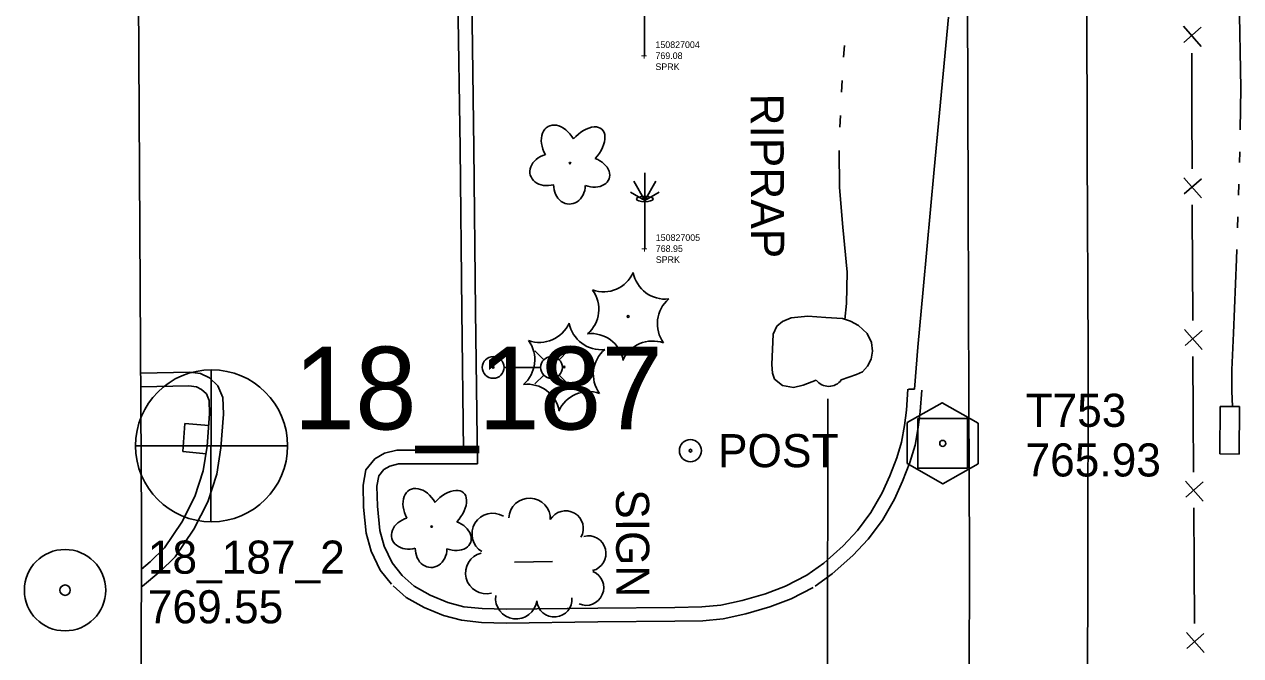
# Model space of a CAD drawing. Extents: x 589250 to 1188077, y 162953 to 363065.
# Drawn here: x 593739.9 to 593960.3, y 179868.2 to 179982.7 of the extents above; entities that cross this region are included whole.
import ezdxf

# ---------------------------------------------------------------- set-up
doc = ezdxf.new("R2010")
doc.units = 0
for name, color, linetype in [('E_DRN', 7, 'Continuous'), ('E_DRN_PipeRein', 7, 'Continuous'), ('E_DRN_RipRap', 7, 'Continuous'), ('E_DRN_RipRap_Text', 7, 'Continuous'), ('E_DWY', 7, 'Continuous'), ('E_FEN_P', 7, 'Continuous'), ('E_LAND_TreeLine_P', 7, 'Continuous'), ('E_LAND_Vegetation', 7, 'Continuous'), ('E_LTG', 7, 'Continuous'), ('E_MAP_Control', 7, 'Continuous'), ('E_MAP_Limits', 7, 'Continuous'), ('E_MAP_PassPoints', 7, 'Continuous'), ('E_MAP_PhotoCenter', 7, 'Continuous'), ('E_MISCPROP', 7, 'Continuous'), ('E_MISCPROP_Sprinkler', 7, 'Continuous'), ('E_PATH_Sidewalk', 7, 'Continuous'), ('E_RDWY', 7, 'Continuous'), ('E_SGN', 7, 'Continuous'), ('E_SGN_Text', 7, 'Continuous'), ('E_WTR_FlowLine', 7, 'Continuous'), ('EMCS_SURVEY_PT CODES', 7, 'Continuous'), ('EMCS_SURVEY_PT ELEV', 7, 'Continuous'), ('EMCS_SURVEY_PT NUMBERS', 7, 'Continuous'), ('EMCS_SURVEY_PT TICS', 7, 'Continuous')]:
    doc.layers.add(name, color=color, linetype=linetype)

msp = doc.modelspace()

# ---------------------------------------------------------------- linework, layer by layer
at = {"layer": 'E_DRN'}
for p, q in [((593956.57, 179913.36), (593956.52, 179904.75)), ((593960.11, 179913.33), (593956.57, 179913.36)), ((593960.06, 179904.72), (593960.11, 179913.33)), ((593956.52, 179904.75), (593960.06, 179904.72))]:
    msp.add_line(p, q, dxfattribs=at)
msp.add_arc((593885.62, 179919.85), 2.84, 217.637, 323.8972, dxfattribs=at)
at = {"layer": 'E_DRN_PipeRein'}
msp.add_line((593885.47, 179914.74), (593885.41, 179813.42), dxfattribs=at)
at = {"layer": 'E_DRN_RipRap'}
for p, q in [((593878.84, 179929.43), (593881.86, 179929.71)), ((593881.86, 179929.71), (593885.14, 179929.52)), ((593875.59, 179926.47), (593876.26, 179927.93)), ((593876.26, 179927.93), (593877.25, 179928.75)), ((593877.25, 179928.75), (593878.84, 179929.43)), ((593885.14, 179929.52), (593888.12, 179929.29)), ((593888.12, 179929.29), (593889.61, 179928.84)), ((593889.61, 179928.84), (593891.07, 179928.04)), ((593891.07, 179928.04), (593892.63, 179926.59)), ((593875.32, 179920.99), (593875.59, 179926.47)), ((593892.63, 179926.59), (593893.42, 179924.94)), ((593893.57, 179923.41), (593893.36, 179921.95)), ((593893.42, 179924.94), (593893.57, 179923.41)), ((593875.47, 179919.38), (593875.32, 179920.99)), ((593893.36, 179921.95), (593892.68, 179920.67)), ((593875.81, 179918.31), (593875.47, 179919.38)), ((593890.68, 179919.19), (593887.91, 179918.18)), ((593891.75, 179919.67), (593890.68, 179919.19)), ((593892.68, 179920.67), (593891.75, 179919.67)), ((593877.29, 179917.17), (593875.81, 179918.31)), ((593879.29, 179916.83), (593877.29, 179917.17)), ((593881.02, 179917.21), (593879.29, 179916.83)), ((593883.37, 179918.12), (593881.02, 179917.21))]:
    msp.add_line(p, q, dxfattribs=at)
at = {"layer": 'E_DWY'}
for p, q in [((593818.84, 179960.18), (593818.45, 179987.84)), ((593821.34, 179960.21), (593820.95, 179987.87)), ((593904.75, 179956.35), (593907.38, 179983.98)), ((593819.15, 179930.69), (593818.84, 179960.18)), ((593821.65, 179930.71), (593821.34, 179960.21)), ((593902.79, 179934.59), (593904.75, 179956.35)), ((593901.77, 179924.11), (593902.79, 179934.59)), ((593819.45, 179905.46), (593819.15, 179930.69)), ((593821.98, 179902.97), (593821.65, 179930.71)), ((593901.17, 179916.49), (593901.77, 179924.11)), ((593769.83, 179919.6), (593760.95, 179919.42)), ((593771.77, 179919.33), (593769.83, 179919.6)), ((593773.4, 179918.56), (593771.77, 179919.33)), ((593769.68, 179917.1), (593760.97, 179916.92)), ((593771.04, 179916.91), (593769.68, 179917.1)), ((593771.97, 179916.47), (593771.04, 179916.91)), ((593772.85, 179915.65), (593771.97, 179916.47)), ((593774.94, 179917.12), (593773.4, 179918.56)), ((593775.85, 179915), (593774.94, 179917.12)), ((593899.73, 179912.68), (593900.01, 179916.5)), ((593900.11, 179916.49), (593901.17, 179916.49)), ((593773.37, 179914.45), (593772.85, 179915.65)), ((593773.44, 179912.05), (593773.37, 179914.45)), ((593775.94, 179911.99), (593775.85, 179915)), ((593902.22, 179912.43), (593902.5, 179916.32)), ((593773.02, 179906.16), (593773.44, 179912.05)), ((593775.5, 179905.86), (593775.94, 179911.99)), ((593899.37, 179909.9), (593899.73, 179912.68)), ((593901.84, 179909.53), (593902.22, 179912.43)), ((593898.86, 179906.92), (593899.37, 179909.9)), ((593901.29, 179906.35), (593901.84, 179909.53)), ((593772.28, 179901.69), (593773.02, 179906.16)), ((593774.72, 179901.1), (593775.5, 179905.86)), ((593805.13, 179904.9), (593807.37, 179905.44)), ((593807.37, 179905.44), (593819.45, 179905.46)), ((593897.99, 179904.05), (593898.86, 179906.92)), ((593900.35, 179903.23), (593901.29, 179906.35)), ((593801.76, 179901.88), (593803.38, 179903.86)), ((593803.38, 179903.86), (593805.13, 179904.9)), ((593896.71, 179900.8), (593897.99, 179904.05)), ((593899.01, 179899.83), (593900.35, 179903.23)), ((593770.78, 179897.05), (593772.28, 179901.69)), ((593773.1, 179896.1), (593774.72, 179901.1)), ((593801.26, 179899.1), (593801.76, 179901.88)), ((593804.1, 179900.8), (593805.04, 179901.94)), ((593805.04, 179901.94), (593806.08, 179902.56)), ((593806.08, 179902.56), (593807.67, 179902.94)), ((593807.67, 179902.94), (593821.98, 179902.97)), ((593801.34, 179895.13), (593801.26, 179899.1)), ((593803.77, 179898.9), (593804.1, 179900.8)), ((593803.84, 179895.28), (593803.77, 179898.9)), ((593895.31, 179897.71), (593896.71, 179900.8)), ((593897.54, 179896.57), (593899.01, 179899.83)), ((593768.42, 179892.4), (593770.78, 179897.05)), ((593893.29, 179894.14), (593895.31, 179897.71)), ((593895.39, 179892.77), (593897.54, 179896.57)), ((593770.58, 179891.13), (593773.1, 179896.1)), ((593801.81, 179890.38), (593801.34, 179895.13)), ((593804.27, 179890.85), (593803.84, 179895.28)), ((593765.26, 179887.71), (593768.42, 179892.4)), ((593890.87, 179890.88), (593893.29, 179894.14)), ((593892.8, 179889.28), (593895.39, 179892.77)), ((593767.19, 179886.1), (593770.58, 179891.13)), ((593802.72, 179887.14), (593801.81, 179890.38)), ((593805.07, 179888.02), (593804.27, 179890.85)), ((593888.28, 179888.1), (593890.87, 179890.88)), ((593762.68, 179885.17), (593765.26, 179887.71)), ((593806.5, 179884.99), (593805.07, 179888.02)), ((593884.73, 179884.96), (593888.28, 179888.1)), ((593890.03, 179886.31), (593892.8, 179889.28)), ((593764.44, 179883.39), (593767.19, 179886.1)), ((593804.37, 179883.65), (593802.72, 179887.14)), ((593886.29, 179883), (593890.03, 179886.31)), ((593762.68, 179885.17), (593761.1, 179883.88)), ((593806.39, 179881.15), (593804.37, 179883.65)), ((593808.33, 179882.73), (593806.5, 179884.99)), ((593881.7, 179882.78), (593884.73, 179884.96)), ((593764.26, 179883.23), (593761.25, 179880.77)), ((593810.54, 179880.78), (593808.33, 179882.73)), ((593881.7, 179882.78), (593877.79, 179880.78)), ((593883.16, 179880.75), (593886.29, 179883)), ((593761.25, 179880.77), (593761.09, 179880.67)), ((593809.08, 179878.73), (593806.68, 179880.85)), ((593813.43, 179879.14), (593810.54, 179880.78)), ((593816.64, 179877.82), (593813.43, 179879.14)), ((593874.2, 179879.41), (593869.98, 179878.18)), ((593877.79, 179880.78), (593874.2, 179879.41)), ((593882.84, 179880.55), (593878.81, 179878.5)), ((593812.33, 179876.89), (593809.08, 179878.73)), ((593815.84, 179875.44), (593812.33, 179876.89)), ((593819.54, 179877.06), (593816.64, 179877.82)), ((593822.86, 179876.7), (593819.54, 179877.06)), ((593827.19, 179876.59), (593822.86, 179876.7)), ((593843.77, 179876.81), (593827.19, 179876.59)), ((593857.74, 179876.91), (593843.77, 179876.81)), ((593862.67, 179877), (593857.74, 179876.91)), ((593866.11, 179877.35), (593862.67, 179877)), ((593869.98, 179878.18), (593866.11, 179877.35)), ((593875, 179877.04), (593870.6, 179875.75)), ((593878.81, 179878.5), (593875, 179877.04)), ((593819.08, 179874.59), (593815.84, 179875.44)), ((593822.7, 179874.2), (593819.08, 179874.59)), ((593862.82, 179874.5), (593857.77, 179874.41)), ((593866.5, 179874.87), (593862.82, 179874.5)), ((593870.6, 179875.75), (593866.5, 179874.87)), ((593827.17, 179874.09), (593822.7, 179874.2)), ((593843.8, 179874.31), (593827.17, 179874.09)), ((593857.77, 179874.41), (593843.8, 179874.31))]:
    msp.add_line(p, q, dxfattribs=at)
at = {"layer": 'E_FEN_P'}
for p, q in [((593949.96, 179982.3), (593953.15, 179978.65)), ((593953.14, 179982.14), (593950.03, 179979.38)), ((593951.44, 179977.42), (593951.46, 179966.93)), ((593951.46, 179966.93), (593951.49, 179956.43)), ((593950.02, 179954.81), (593953.21, 179951.17)), ((593953.2, 179954.65), (593950.09, 179951.9)), ((593951.5, 179949.94), (593951.5, 179947.84)), ((593951.5, 179947.84), (593951.55, 179939.44)), ((593951.55, 179939.44), (593951.61, 179928.95)), ((593950.15, 179927.32), (593953.35, 179923.69)), ((593953.33, 179927.17), (593950.23, 179924.41)), ((593951.65, 179922.45), (593951.71, 179911.96)), ((593951.71, 179911.96), (593951.77, 179901.46)), ((593950.31, 179899.84), (593953.51, 179896.2)), ((593953.49, 179899.69), (593950.39, 179896.92)), ((593951.8, 179894.96), (593951.86, 179884.47)), ((593951.86, 179884.47), (593951.92, 179873.99)), ((593950.46, 179872.37), (593953.66, 179868.74)), ((593953.64, 179872.22), (593950.55, 179869.45))]:
    msp.add_line(p, q, dxfattribs=at)
at = {"layer": 'E_LAND_TreeLine_P'}
for centre, radius, start, end in [((593831.44, 179893), 3.75, 357.6322, 177.6322), ((593837.96, 179891.24), 3.21, 330.0099, 150.0099), ((593824.74, 179890.26), 3.75, 58.8514, 238.8514), ((593842.06, 179886.7), 3.21, 284.3854, 104.3854), ((593823.58, 179883.15), 3.75, 104.2483, 284.2483), ((593841.65, 179880.51), 3.21, 246.9368, 66.9368), ((593829, 179878.59), 3.75, 172.6071, 352.6071), ((593835.91, 179878.39), 3.21, 185.0938, 5.0938)]:
    msp.add_arc(centre, radius, start, end, dxfattribs=at)
at = {"layer": 'E_LAND_Vegetation'}
for centre, radius in [((593838.76, 179957.49), 0.128), ((593849.28, 179929.69), 0.167), ((593837.67, 179920.52), 0.167), ((593813.68, 179891.59), 0.128)]:
    msp.add_circle(centre, radius, dxfattribs=at)
for centre, radius, start, end in [((593844.82, 179940.05), 5.9, 250.4367, 336.2016), ((593856.02, 179938.74), 5.91, 190.4765, 276.1526), ((593838.08, 179931), 5.9, 310.4367, 36.2016), ((593860.48, 179928.38), 5.9, 130.4367, 216.2016), ((593833.21, 179930.87), 5.9, 250.4367, 336.2016), ((593844.41, 179929.57), 5.91, 190.4765, 276.1526), ((593826.47, 179921.83), 5.9, 310.4367, 36.2016), ((593842.59, 179920.69), 5.9, 10.432, 96.197), ((593853.74, 179919.34), 5.9, 70.4367, 156.2016), ((593848.87, 179919.21), 5.9, 130.4367, 216.2016), ((593830.99, 179911.51), 5.9, 10.432, 96.197), ((593842.14, 179910.16), 5.9, 70.4367, 156.2016)]:
    msp.add_arc(centre, radius, start, end, dxfattribs=at)
for centre, major_axis, ratio in [((593836.83, 179960.45), (2.06, -3.68), 0.691916), ((593841.34, 179960.11), (-3.19, -3.52), 0.560249), ((593835.04, 179956.3), (3.48, 0.97), 0.782863), ((593842.43, 179955.89), (-3.4, 1.25), 0.716896), ((593838.66, 179953.51), (0.07, 3.45), 0.832022), ((593811.75, 179894.55), (2.06, -3.68), 0.691916), ((593816.26, 179894.21), (-3.19, -3.52), 0.560249), ((593809.96, 179890.39), (3.48, 0.97), 0.782863), ((593817.35, 179889.99), (-3.4, 1.25), 0.716896), ((593813.59, 179887.61), (0.07, 3.45), 0.832022)]:
    msp.add_ellipse(centre, major_axis=major_axis, ratio=ratio, start_param=1.570796, end_param=4.712389, dxfattribs=at)
at = {"layer": 'E_LTG'}
for points in [[(593834.01, 179921.83), (593832.39, 179923.45)], [(593836.78, 179921.83), (593838.39, 179923.45)], [(593833.38, 179920.45), (593826.85, 179920.45)], [(593834.01, 179919.06), (593832.39, 179917.45)], [(593836.78, 179919.06), (593838.39, 179917.45)]]:
    msp.add_lwpolyline(points, dxfattribs=at)
for centre, radius in [((593824.84, 179920.45), 1.98), ((593835.39, 179920.45), 1.98), ((593824.84, 179920.45), 0.151)]:
    msp.add_circle(centre, radius, dxfattribs=at)
at = {"layer": 'E_MAP_Control'}
for p, q in [((593901.8, 179902.17), (593901.8, 179911.17)), ((593901.8, 179911.17), (593910.8, 179911.17)), ((593901.8, 179902.17), (593901.8, 179911.17)), ((593901.8, 179911.17), (593910.8, 179911.17)), ((593910.8, 179911.17), (593910.8, 179902.17)), ((593910.8, 179911.17), (593910.8, 179902.17)), ((593910.8, 179902.17), (593901.8, 179902.17)), ((593910.8, 179902.17), (593901.8, 179902.17))]:
    msp.add_line(p, q, dxfattribs=at)
msp.add_lwpolyline([(593899.89, 179910.43), (593899.89, 179903.04), (593906.35, 179899.32), (593912.74, 179902.98), (593912.74, 179910.31), (593906.22, 179914.04)], close=True, dxfattribs=at)
msp.add_lwpolyline([(593899.89, 179910.43), (593899.89, 179903.04), (593906.35, 179899.32), (593912.74, 179902.98), (593912.74, 179910.31), (593906.22, 179914.04)], close=True, dxfattribs=at)
msp.add_circle((593906.3, 179906.67), 0.546, dxfattribs=at)
msp.add_circle((593906.3, 179906.67), 0.546, dxfattribs=at)
at = {"layer": 'E_MAP_Limits'}
for p, q in [((593761.12, 179892.58), (593757.1, 180554.09)), ((593759.91, 179310.69), (593761.12, 179892.58))]:
    msp.add_line(p, q, dxfattribs=at)
at = {"layer": 'E_MAP_PassPoints'}
for radius in [7.38, 7.38, 0.945, 0.945]:
    msp.add_circle((593747.24, 179880.05), radius, dxfattribs=at)
at = {"layer": 'E_MAP_PhotoCenter'}
for p, q in [((593773.74, 179920.02), (593773.68, 179892.62)), ((593773.74, 179920.02), (593773.68, 179892.62)), ((593760.05, 179906.22), (593787.51, 179906.2)), ((593760.05, 179906.22), (593787.51, 179906.2))]:
    msp.add_line(p, q, dxfattribs=at)
msp.add_circle((593773.79, 179906.23), 13.78, dxfattribs=at)
msp.add_circle((593773.79, 179906.23), 13.78, dxfattribs=at)
at = {"layer": 'E_MISCPROP'}
for radius in [2, 0.25]:
    msp.add_circle((593860.58, 179905.35), radius, dxfattribs=at)
at = {"layer": 'E_MISCPROP_Sprinkler'}
for p, q in [((593852.24, 179990.72), (593852.24, 179976.97)), ((593852.3, 179950.74), (593850.3, 179954.21)), ((593852.3, 179955.74), (593852.3, 179941.99)), ((593852.3, 179950.74), (593854.3, 179954.21)), ((593852.3, 179950.74), (593849.7, 179952.24)), ((593852.3, 179950.74), (593854.9, 179952.24))]:
    msp.add_line(p, q, dxfattribs=at)
msp.add_ellipse((593852.3, 179950.99), major_axis=(-1.5, 0), ratio=0.333333, dxfattribs=at)
at = {"layer": 'E_PATH_Sidewalk'}
for p, q in [((593768.97, 179910.3), (593768.6, 179905.22)), ((593773.29, 179909.91), (593768.97, 179910.3)), ((593768.6, 179905.22), (593772.79, 179904.78))]:
    msp.add_line(p, q, dxfattribs=at)
at = {"layer": 'E_RDWY'}
for p, q in [((593910.79, 179991.09), (593910.93, 179950.57)), ((593932.46, 179959.56), (593932.45, 179990.27)), ((593932.68, 179923.02), (593932.46, 179959.56)), ((593910.93, 179950.57), (593911.03, 179914.55)), ((593932.6, 179883.52), (593932.68, 179923.02)), ((593911.03, 179914.55), (593911.13, 179886.34)), ((593911.08, 179852.68), (593911.13, 179886.34)), ((593932.6, 179883.52), (593932.54, 179860.45))]:
    msp.add_line(p, q, dxfattribs=at)
at = {"layer": 'E_SGN'}
msp.add_line((593835.59, 179885.27), (593828.7, 179885.1), dxfattribs=at)
at = {"layer": 'E_WTR_FlowLine'}
for p, q in [((593960.31, 179971.06), (593959.99, 179990.3)), ((593888.35, 179976.69), (593888.48, 179978.8)), ((593887.96, 179970.35), (593888.09, 179972.46)), ((593960.2, 179963.51), (593960.31, 179971.06)), ((593887.68, 179964), (593887.76, 179966.12)), ((593887.6, 179953.07), (593887.55, 179959.77)), ((593960.11, 179957.59), (593960.14, 179959.57)), ((593888.18, 179945.9), (593887.6, 179953.07)), ((593959.93, 179951.68), (593960, 179953.65)), ((593959.74, 179945.77), (593959.8, 179947.74)), ((593888.97, 179937.73), (593888.18, 179945.9)), ((593959.55, 179940.07), (593959.6, 179941.83)), ((593958.99, 179926.67), (593959.55, 179940.07)), ((593888.88, 179932.01), (593888.97, 179937.73)), ((593888.59, 179929.15), (593888.88, 179932.01)), ((593958.72, 179920.02), (593958.99, 179926.67)), ((593958.71, 179916.15), (593958.72, 179920.02)), ((593958.8, 179913.34), (593958.71, 179916.15))]:
    msp.add_line(p, q, dxfattribs=at)

# ---------------------------------------------------------------- texts
at = {"layer": 'E_DRN_RipRap_Text'}
msp.add_text('RIPRAP', height=6, rotation=270.2253, dxfattribs=at).set_placement((593871.47, 179970.1))
at = {"layer": 'E_MAP_Control'}
for s, p in [('T753', (593921.31, 179909.67)), ('T753', (593921.31, 179909.67)), ('765.93', (593921.31, 179900.67)), ('765.93', (593921.31, 179900.67))]:
    msp.add_text(s, height=6, dxfattribs=at).set_placement(p)
at = {"layer": 'E_MAP_PassPoints'}
for s, p in [('18_187_2', (593762.24, 179883.04)), ('18_187_2', (593762.24, 179883.04)), ('769.55', (593762.24, 179874.04)), ('769.55', (593762.24, 179874.04))]:
    msp.add_text(s, height=6, dxfattribs=at).set_placement(p)
at = {"layer": 'E_MAP_PhotoCenter'}
msp.add_text('18_187', height=15, dxfattribs=at).set_placement((593788.65, 179909.2))
msp.add_text('18_187', height=15, dxfattribs=at).set_placement((593788.65, 179909.2))
at = {"layer": 'E_MISCPROP'}
msp.add_text('POST', height=6, dxfattribs=at).set_placement((593865.58, 179902.35))
at = {"layer": 'E_SGN_Text'}
msp.add_text('SIGN', height=6, rotation=270.2253, dxfattribs=at).set_placement((593847.08, 179898.35))
at = {"layer": 'EMCS_SURVEY_PT CODES'}
for p in [(593854.24, 179974.37), (593854.3, 179939.39)]:
    msp.add_text('SPRK', height=1.2, dxfattribs=at).set_placement(p)
at = {"layer": 'EMCS_SURVEY_PT ELEV'}
for s, p in [('769.08', (593854.24, 179976.37)), ('768.95', (593854.3, 179941.39))]:
    msp.add_text(s, height=1.2, dxfattribs=at).set_placement(p)
at = {"layer": 'EMCS_SURVEY_PT NUMBERS'}
for s, p in [('150827004', (593854.24, 179978.37)), ('150827005', (593854.3, 179943.39))]:
    msp.add_text(s, height=1.2, dxfattribs=at).set_placement(p)
at = {"layer": 'EMCS_SURVEY_PT TICS'}
for p in [(593851.6, 179976.22), (593851.66, 179941.24)]:
    msp.add_text('+', height=1.5, dxfattribs=at).set_placement(p)

doc.saveas('drawing.dxf')
